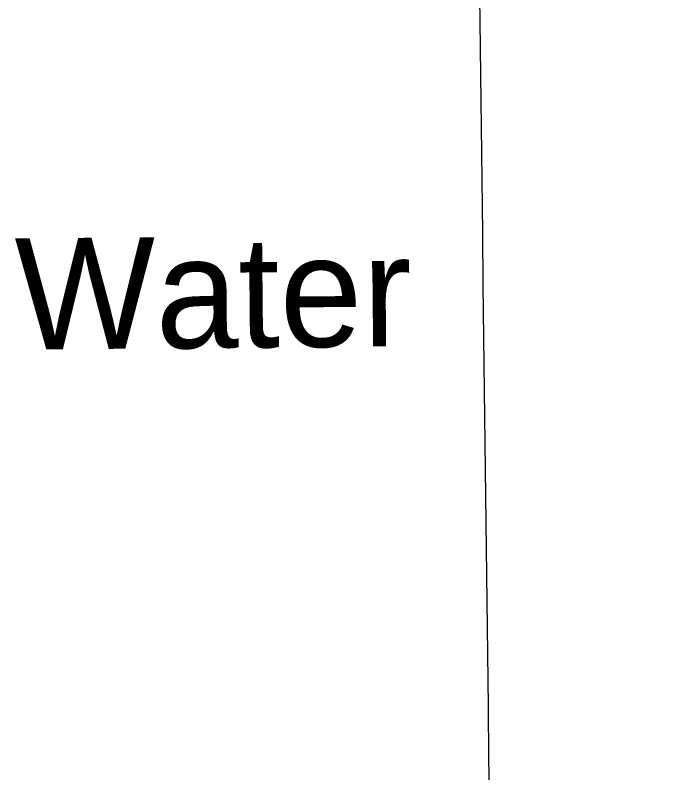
# Model space of a CAD drawing. Extents: x 3684037 to 3722149, y 433263 to 459021.
# Drawn here: x 3714138 to 3714718, y 451850 to 452530 of the extents above; entities that cross this region are included whole.
import ezdxf

# ---------------------------------------------------------------- set-up
doc = ezdxf.new("R2010")
doc.units = 0
doc.layers.add('V-GRID-MAJR', color=7, linetype='Continuous')
doc.layers.add('V-RIVR-IDEN', color=7, linetype='Continuous')

msp = doc.modelspace()

# ---------------------------------------------------------------- linework, layer by layer
at = {"layer": 'V-GRID-MAJR'}
msp.add_spline([(3714717.7800000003, 438985.321), (3714645.519, 445043.8), (3714573.235, 451104.20900000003), (3714500.951, 457164.625), (3714500.9280000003, 457166.547)], degree=3, dxfattribs=at)

# ---------------------------------------------------------------- texts
at = {"layer": 'V-RIVR-IDEN'}
msp.add_text('Water', height=99.99980199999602, rotation=0.5305027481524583, dxfattribs=at).set_placement((3714138.6926836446, 452229.76851454))

doc.saveas('drawing.dxf')
